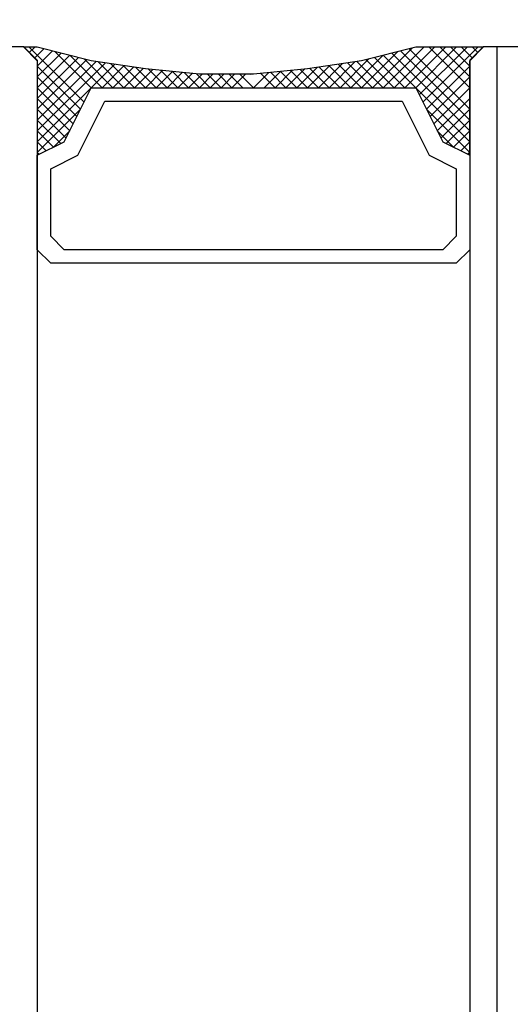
# Model space of a CAD drawing. Extents: x 4615668 to 9294084, y 5325188 to 10688993.
# Tile 291 of 656: x 4639513.9 to 4639515.71, y 5327775.81 to 5327779.46. Entities that reach past the tile are written whole.
import ezdxf

# ---------------------------------------------------------------- set-up
doc = ezdxf.new("R2010")
doc.units = 0
doc.header["$MEASUREMENT"] = 0
doc.layers.add('A_wymiary', color=152, linetype='Continuous', lineweight=5)
doc.layers.add('K-OPISY', color=252, linetype='Continuous', lineweight=15)
doc.layers.add('CrossSectionsGlass', color=7, linetype='Continuous')
doc.layers.add('DIM', color=7, linetype='Continuous')
doc.styles.add('Arial Narrow 20', font='arial.ttf', dxfattribs={"height": 20})
doc.styles.add('Simplex', font='simplex.shx')
doc.dimstyles.new('1do100 ok', dxfattribs={"dimscale": 0.5, "dimtxt": 12, "dimasz": 25, "dimexe": 20, "dimexo": 0, "dimgap": 5, "dimtad": 1, "dimdec": 0, "dimzin": 9, "dimtxsty": 'Arial Narrow 20', "dimblk": 'ARCHTICK', "dimcen": 3, "dimdle": 20, "dimclrd": 256, "dimclre": 256, "dimclrt": 256, "dimadec": 0, "dimazin": 2, "dimtfac": 1, "dimtdec": 0, "dimtix": 1, "dimtmove": 2, "dimatfit": 3, "dimldrblk": 'NONE', "dimfxl": 0, "dimtvp": 1, "dimtolj": 1, "dimtzin": 0, "dimlwd": 5, "dimlwe": 5, "dimarcsym": 0})
doc.dimstyles.new('1do50', dxfattribs={"dimscale": 5, "dimtxt": 2.5, "dimasz": 2.5, "dimexe": 2.5, "dimexo": 0.5, "dimgap": 1, "dimtad": 1, "dimdec": 1, "dimrnd": 0.5, "dimzin": 12, "dimdsep": 46, "dimtxsty": 'Simplex', "dimblk": 'OBLIQUE', "dimcen": 0.5, "dimdle": 2.5, "dimclrd": 256, "dimclre": 256, "dimclrt": 256, "dimadec": 1, "dimazin": 3, "dimtfac": 1, "dimtdec": 1, "dimtix": 1, "dimtmove": 0, "dimatfit": 3, "dimfxl": 0, "dimtolj": 1, "dimtzin": 0, "dimarcsym": 0})

# ---------------------------------------------------------------- blocks, each defined once
blk = doc.blocks.new('G$CF6DD062E')
at = {"layer": 'CrossSectionsGlass'}
for p, q in [((867.454, 6929.317), (859.654, 6929.317)), ((867.954, 6928.817), (867.454, 6929.317)), ((867.874, 6929.317), (867.654, 6929.097)), ((867.654, 6929.297), (869.687, 6927.264)), ((868.194, 6929.237), (867.854, 6928.897)), ((881.394, 6929.157), (883.954, 6926.597)), ((881.714, 6929.237), (883.954, 6926.997)), ((883.454, 6929.297), (881.954, 6927.797)), ((883.854, 6929.297), (882.087, 6927.53)), ((884.254, 6929.297), (882.221, 6927.264)), ((882.454, 6929.297), (883.954, 6927.797)), ((882.854, 6929.297), (883.954, 6928.197)), ((883.254, 6929.297), (883.954, 6928.597)), ((883.654, 6929.297), (884.054, 6928.897)), ((883.954, 6928.817), (884.454, 6929.317)), ((884.054, 6929.297), (884.254, 6929.097)), ((887.454, 6929.317), (884.454, 6929.317)), ((884.954, 6929.317), (884.954, 4271.317)), ((867.954, 6928.817), (867.954, 4271.817)), ((868.621, 6929.13), (869.954, 6927.797)), ((880.754, 6928.997), (883.954, 6925.797)), ((883.954, 6928.817), (883.954, 4271.817)), ((875.054, 6928.297), (875.554, 6927.797)), ((875.854, 6928.297), (875.863, 6928.288)), ((876.954, 6928.397), (876.354, 6927.797)), ((883.954, 6928.197), (882.487, 6926.73)), ((883.954, 6927.797), (882.621, 6926.464)), ((883.954, 6926.997), (882.887, 6925.93)), ((883.954, 6926.597), (883.087, 6925.73)), ((883.954, 6925.797), (883.621, 6925.464))]:
    blk.add_line(p, q, dxfattribs=at)
at = {"layer": 'CrossSectionsGlass', "flags": 128}
for points in [[(867.954, 6925.297), (868.954, 6925.797), (869.954, 6927.797), (881.954, 6927.797), (882.954, 6925.797), (883.954, 6925.297), (883.954, 6928.797), (884.454, 6929.297), (881.954, 6929.297), (879.954, 6928.797), (877.954, 6928.497), (875.954, 6928.297), (873.954, 6928.297), (871.954, 6928.497), (869.954, 6928.797), (867.954, 6929.297), (867.454, 6929.297), (867.954, 6928.797), (867.954, 6925.297)], [(868.514, 6929.157), (867.954, 6928.597), (869.554, 6926.997), (867.954, 6925.397), (868.021, 6925.33)], [(881.821, 6929.264), (880.354, 6927.797), (879.432, 6928.719)], [(882.254, 6929.297), (880.754, 6927.797), (879.78, 6928.771)], [(882.654, 6929.297), (881.154, 6927.797), (880.114, 6928.837)], [(883.054, 6929.297), (881.554, 6927.797), (880.434, 6928.917)], [(868.834, 6929.077), (867.954, 6928.197), (869.421, 6926.73)], [(869.154, 6928.997), (867.954, 6927.797), (869.287, 6926.464)], [(869.474, 6928.917), (867.954, 6927.397), (869.154, 6926.197), (868.554, 6925.597), (867.954, 6926.197), (870.476, 6928.719)], [(869.794, 6928.837), (867.954, 6926.997), (869.021, 6925.93)], [(871.171, 6928.614), (870.354, 6927.797), (869.154, 6928.997)], [(871.519, 6928.562), (870.754, 6927.797), (869.687, 6928.864)], [(880.221, 6928.864), (879.154, 6927.797), (878.389, 6928.562)], [(880.754, 6928.997), (879.554, 6927.797), (878.737, 6928.614)], [(881.287, 6929.13), (879.954, 6927.797), (879.084, 6928.666)], [(883.954, 6927.397), (882.754, 6926.197), (883.354, 6925.597), (883.954, 6926.197), (881.074, 6929.077)], [(870.128, 6928.771), (867.954, 6926.597), (868.821, 6925.73)], [(870.824, 6928.666), (867.954, 6925.797), (868.287, 6925.464)], [(871.867, 6928.51), (871.154, 6927.797), (870.189, 6928.762)], [(872.227, 6928.47), (871.554, 6927.797), (870.66, 6928.691)], [(872.59, 6928.433), (871.954, 6927.797), (871.13, 6928.62)], [(872.954, 6928.397), (872.354, 6927.797), (871.601, 6928.55)], [(873.318, 6928.36), (872.754, 6927.797), (872.065, 6928.486)], [(873.681, 6928.324), (873.154, 6927.797), (872.51, 6928.441)], [(877.398, 6928.441), (876.754, 6927.797), (876.227, 6928.324)], [(877.843, 6928.486), (877.154, 6927.797), (876.59, 6928.36)], [(878.307, 6928.55), (877.554, 6927.797), (876.954, 6928.397)], [(878.778, 6928.62), (877.954, 6927.797), (877.318, 6928.433)], [(879.248, 6928.691), (878.354, 6927.797), (877.681, 6928.47)], [(879.719, 6928.762), (878.754, 6927.797), (878.041, 6928.51)], [(883.954, 6928.597), (882.354, 6926.997), (883.954, 6925.397), (883.887, 6925.33)], [(874.054, 6928.297), (873.554, 6927.797), (872.954, 6928.397)], [(874.454, 6928.297), (873.954, 6927.797), (873.398, 6928.352)], [(874.854, 6928.297), (874.354, 6927.797), (873.843, 6928.308)], [(875.254, 6928.297), (874.754, 6927.797), (874.254, 6928.297)], [(875.654, 6928.297), (875.154, 6927.797), (874.654, 6928.297)], [(876.51, 6928.352), (875.954, 6927.797), (875.454, 6928.297)], [(883.954, 6921.797), (883.454, 6921.297), (868.454, 6921.297), (867.954, 6921.797), (867.954, 6925.297), (868.954, 6925.797), (869.954, 6927.797), (881.954, 6927.797), (882.954, 6925.797), (883.954, 6925.297), (883.954, 6921.797)], [(883.454, 6922.297), (882.954, 6921.797), (868.954, 6921.797), (868.454, 6922.297), (868.454, 6924.797), (869.454, 6925.297), (870.454, 6927.297), (881.454, 6927.297), (882.454, 6925.297), (883.454, 6924.797), (883.454, 6922.297)]]:
    blk.add_lwpolyline(points, dxfattribs=at)
blk = doc.blocks.new('_Oblique')
at = {"color": 0, "linetype": 'ByBlock', "lineweight": -2}
blk.add_line((-0.5, -0.5), (0.5, 0.5), dxfattribs=at)
blk = doc.blocks.new('_ArchTick')
at = {"color": 0, "linetype": 'ByBlock', "const_width": 0.15}
blk.add_lwpolyline([(-0.5, -0.5), (0.5, 0.5)], dxfattribs=at)
blk = doc.blocks.new('*D5685')
at = {"layer": 'Defpoints', "color": 0}
for p in [(4639513.7829, 5327784.9675), (4639627.6994, 5327784.9675), (4639498.7835, 5327149.9675)]:
    blk.add_point(p, dxfattribs=at)
at = {"layer": 'DIM', "lineweight": 5, "ltscale": 40}
for p, q in [((4639627.6994, 5327139.9675), (4639627.6994, 5327794.9675)), ((4639513.7829, 5327784.9675), (4639637.6994, 5327784.9675)), ((4639498.7835, 5327149.9675), (4639637.6994, 5327149.9675))]:
    blk.add_line(p, q, dxfattribs=at)
at = {"layer": 'DIM', "linetype": 'ByBlock', "lineweight": 5, "xscale": 12.5, "yscale": 12.5, "zscale": 12.5}
for p, rotation in [((4639627.6994, 5327784.9675), 90), ((4639627.6994, 5327149.9675), 270)]:
    blk.add_blockref('_ArchTick', p, dxfattribs=dict(at, rotation=rotation))
at = {"layer": 'DIM', "lineweight": 0, "ltscale": 40, "insert": (4639614.9812, 5327467.4675), "char_height": 20, "attachment_point": 5, "rotation": 90, "style": 'Arial Narrow 20'}
blk.add_mtext('\\A1;635', dxfattribs=at)
blk = doc.blocks.new('_None')

msp = doc.modelspace()

# ---------------------------------------------------------------- block references
at = {"layer": 'A_wymiary', "ltscale": 40, "xscale": 0.1, "yscale": 0.1, "zscale": 0.1}
msp.add_blockref('G$CF6DD062E', (4639427.1679, 5327086.4248), dxfattribs=at)

# ---------------------------------------------------------------- dimensions: what is measured, and where the dimension line sits
at = {"layer": 'DIM', "color": 1, "lineweight": 0, "ltscale": 40}
dim = msp.add_linear_dim(base=(4639627.6994, 5327784.9675), p1=(4639498.7835, 5327149.9675), p2=(4639513.7829, 5327784.9675), angle=90, dimstyle='1do100 ok', override={"dimfxl": 1, "dimfxlon": 0}, dxfattribs=at)
dim.commit()
dim.dimension.update_dxf_attribs({"geometry": '*D5685', "text_midpoint": (4639614.9812, 5327467.4675)})

# ---------------------------------------------------------------- leaders
at = {"layer": 'K-OPISY', "annotation_type": 0, "has_hookline": 1, "hookline_direction": 0, "text_width": 118.2857}
msp.add_leader([(4639486.9889, 5327797.2098), (4639520.3469, 5327737.8351), (4639532.8469, 5327737.8351)], dimstyle='1do50', override={"dimgap": 1, "dimtad": 1}, dxfattribs=at)

doc.saveas('drawing.dxf')
